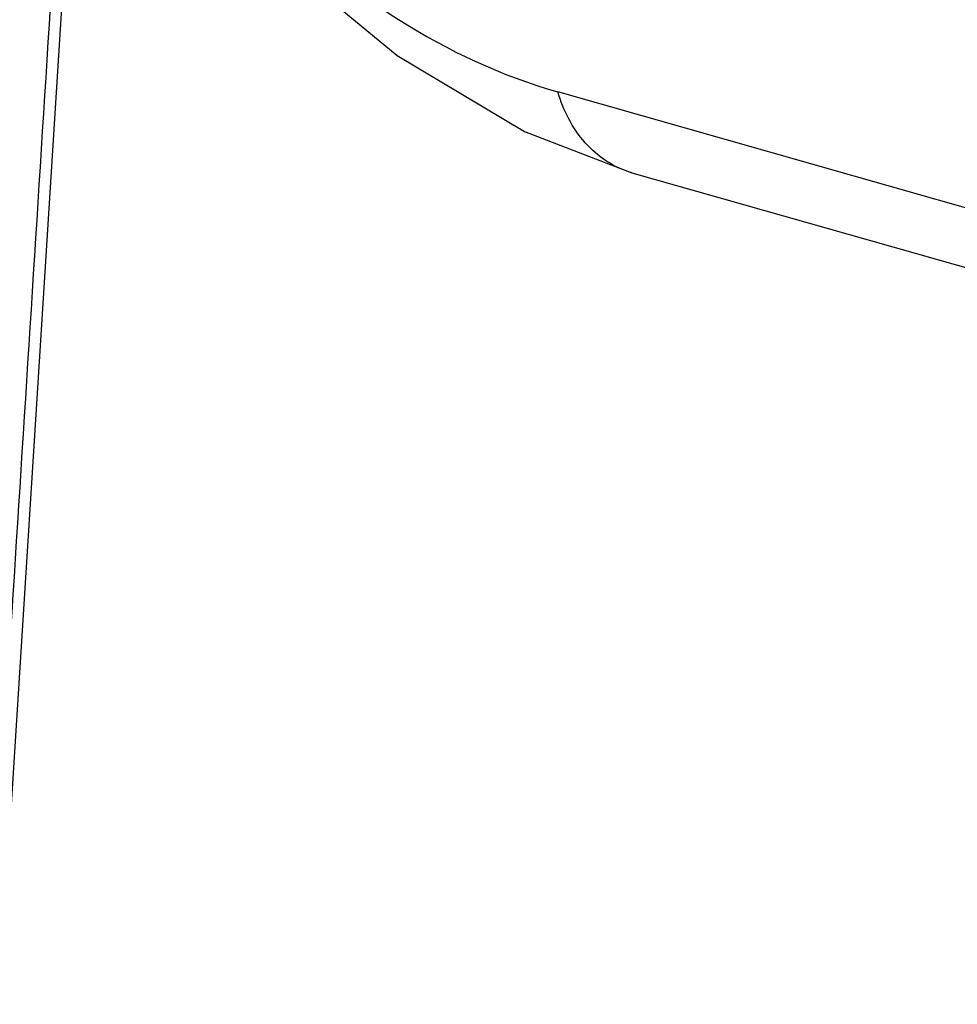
# Paper-space layout 'Sheet' of a CAD drawing. Header units: inches. Extents: x 0.2 to 10.8, y 0.2 to 8.3.
# Tile 296 of 545: x 5.3931 to 5.4722, y 6.2303 to 6.3134. Entities that reach past the tile are written whole.
import ezdxf

# ---------------------------------------------------------------- set-up
doc = ezdxf.new("R2010")
doc.units = ezdxf.units.IN
doc.header["$MEASUREMENT"] = 0
doc.layers.get('0').update_dxf_attribs({"lineweight": 5})

psp = doc.layouts.new('Sheet')

# ---------------------------------------------------------------- linework, layer by layer
at = {"color": 0, "linetype": 'ByBlock', "lineweight": -3}
for p, q in [((5.391353, 6.231132), (5.39749, 6.327427)), ((5.68165, 6.238268), (5.43851, 6.307346)), ((5.444751, 6.300516), (5.68789, 6.231438))]:
    psp.add_line(p, q, dxfattribs=at)
psp.add_lwpolyline([(5.395284, 6.342576), (5.395997, 6.34134), (5.404756, 6.329472), (5.414532, 6.319021), (5.424958, 6.310415), (5.435716, 6.303992), (5.444761, 6.300513)], dxfattribs=at)
psp.add_arc((-30.25826, 8.55076), 35.724011, 356.2757324, 356.4304746, dxfattribs=at)
psp.add_open_spline([(5.394738, 6.347265), (5.404697, 6.330214), (5.419515, 6.312744), (5.43851, 6.307346)], degree=3, dxfattribs=at)
psp.add_open_spline([(5.444751, 6.300518), (5.443252, 6.300945), (5.440443, 6.302846), (5.438984, 6.305792), (5.43851, 6.307346)], degree=3, knots=[0, 0, 0, 0, 0.489661, 1, 1, 1, 1], dxfattribs=at)

doc.saveas('drawing.dxf')
